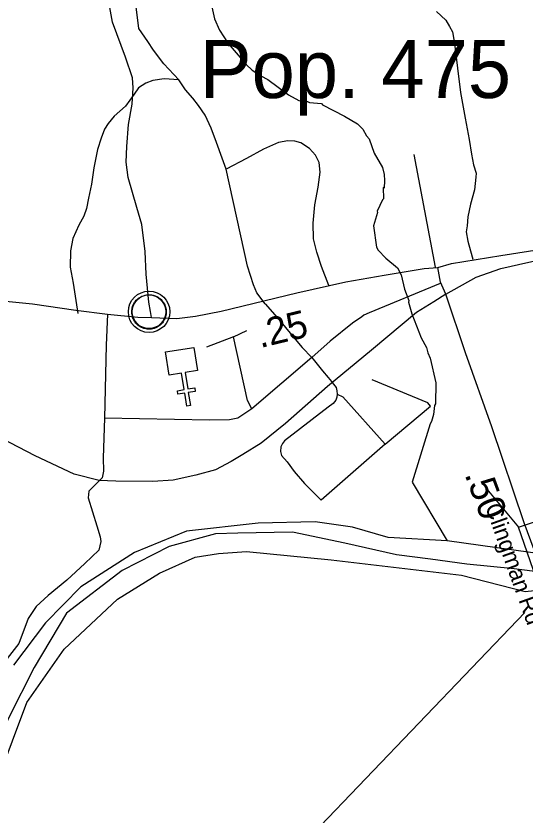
# Model space of a CAD drawing. Extents: x 1248089 to 1457196, y 820910 to 988753.
# Drawn here: x 1426252 to 1428570, y 901847 to 905487 of the extents above; entities that cross this region are included whole.
import ezdxf

# ---------------------------------------------------------------- set-up
doc = ezdxf.new("R2010")
doc.units = 0
for name, color, linetype in [('Exist Boundary Political City Limit New', 7, 'Continuous'), ('Exist Civil Demographics City Label', 7, 'Continuous'), ('Exist Civil Demographics Community CELL', 7, 'Continuous'), ('Exist Cultural Church CELL', 7, 'Continuous'), ('Exist Hydrographic Misc Water Feature', 7, 'Continuous'), ('Exist Hydrographic River Shore', 7, 'Continuous'), ('Exist Railroad Mainline', 7, 'Continuous'), ('Exist Road Non-System Type 51', 7, 'Continuous'), ('Exist Road Primary NC Attributed', 7, 'Continuous'), ('Exist Road Secondary Structure Standard Bridge CELL', 7, 'Continuous'), ('Exist Road Secondary Structure Standard Bridge Number Label', 7, 'Continuous'), ('Exist Road Secondary Type 51 Attributed', 7, 'Continuous'), ('Exist Road Secondary Type 51 Label', 7, 'Continuous'), ('Map Preparation Boundary City Limit Buffer Line', 7, 'Continuous'), ('Prop CMT Slope Fill', 7, 'Continuous'), ('Prop GRAU CAT1 Cell', 7, 'Continuous')]:
    doc.layers.add(name, color=color, linetype=linetype)

msp = doc.modelspace()

# ---------------------------------------------------------------- linework, layer by layer
at = {"layer": 'Exist Boundary Political City Limit New'}
for points in [[(1428521.5, 902968), (1428305.4, 902990.1), (1428140.4, 903012.3), (1427985.6, 903032.7), (1427749.2, 903085.4), (1427511, 903134.8), (1427262.6, 903131.4), (1427160.6, 903128), (1426949.6, 903070.1), (1426735.3, 902961.2), (1426481.1, 902765.9), (1426334.1, 902518.5), (1426217.1, 902287.7), (1426153.6, 902140.6), (1426075.2, 901851.5)], [(1430042.4, 902581.7), (1429492.9, 902779.1), (1429125.4, 902867.6), (1428849.8, 902925.5), (1428521.5, 902968)]]:
    msp.add_lwpolyline(points, dxfattribs=at)
at = {"layer": 'Exist Civil Demographics Community CELL'}
msp.add_lwpolyline([(1426780.3, 904151.8), (1426781.3, 904157.4), (1426783, 904164), (1426786, 904171.2), (1426788.9, 904176.9), (1426792.2, 904182.7), (1426796, 904187.8), (1426799.9, 904192.2), (1426804.5, 904196.8), (1426810.1, 904201.4), (1426815.5, 904205), (1426820.4, 904207.9), (1426825.4, 904210.3), (1426830.9, 904212.6), (1426836.5, 904214.4), (1426840.8, 904215.6), (1426845.7, 904216.3), (1426849.8, 904217.1), (1426856.2, 904217.3), (1426860.6, 904217.2), (1426866.3, 904217), (1426871.2, 904216.2), (1426876.1, 904215.2), (1426881.1, 904213.8), (1426886.3, 904211.9), (1426892.9, 904209), (1426899.2, 904205.5), (1426904.2, 904201.9), (1426909.4, 904197.9), (1426912.7, 904194.8), (1426916.8, 904190.4), (1426920.7, 904185.7), (1426923.8, 904181.1), (1426926.9, 904176.1), (1426929.4, 904170.9), (1426931.4, 904165.9), (1426933, 904160.9), (1426934.2, 904156.3), (1426935.3, 904150.3), (1426936, 904145.6), (1426936.2, 904139.6), (1426936, 904133.8), (1426935.5, 904128.1), (1426934.5, 904122.6), (1426932.9, 904116.5), (1426931, 904110.6), (1426928.7, 904105.6), (1426925.6, 904099.6), (1426922.3, 904094.2), (1426918.8, 904089.5), (1426914.6, 904084.8), (1426909.3, 904079.8), (1426904.3, 904075.7), (1426899.3, 904072.3), (1426895, 904069.8), (1426888.1, 904066.5), (1426881, 904063.8), (1426875, 904062.3), (1426868.4, 904061), (1426864, 904060.6), (1426859.5, 904060.3), (1426853.9, 904060.3), (1426849.7, 904060.7), (1426844, 904061.5), (1426838.1, 904062.8), (1426833.5, 904064.1), (1426828.3, 904065.9), (1426823.8, 904067.9), (1426819.8, 904070.2), (1426813, 904074.2), (1426807.5, 904078.5), (1426802.5, 904083), (1426798.1, 904087.9), (1426794.9, 904091.8), (1426791.9, 904096), (1426787.8, 904103.1), (1426786.1, 904106.6), (1426784.4, 904110.7), (1426781.8, 904118.9), (1426780.3, 904125.9), (1426779.6, 904131.1), (1426779.2, 904137.4), (1426779.2, 904142.1), (1426779.7, 904148.5)], close=True, dxfattribs=at)
for centre, radius in [((1426857.9, 904139.4), 94.3), ((1426857.6, 904139.7), 76.7)]:
    msp.add_circle(centre, radius, dxfattribs=at)
at = {"layer": 'Exist Cultural Church CELL'}
msp.add_lwpolyline([(1427078.2, 903872.1), (1427022, 903862.9), (1427034.1, 903787.8), (1427065.7, 903792.8), (1427068.2, 903777.1), (1427036.6, 903772), (1427046.2, 903712.6), (1427030.3, 903710.1), (1427020.8, 903769.4), (1426989.2, 903764.4), (1426986.7, 903780.1), (1427018.3, 903785.2), (1427006.2, 903860.4), (1426949.2, 903851.3), (1426932.3, 903956.4), (1427061.3, 903977.2)], close=True, dxfattribs=at)
at = {"layer": 'Exist Hydrographic Misc Water Feature'}
msp.add_lwpolyline([(1427134.5, 905571.5), (1427156.4, 905474.9), (1427179.2, 905422.4), (1427217.9, 905361.5), (1427299.8, 905265.7), (1427327.3, 905241.1), (1427366.8, 905214.2), (1427398.3, 905197.5), (1427492.9, 905127.4), (1427540.2, 905102.3), (1427556.2, 905097.9), (1427580.2, 905097.4), (1427588.1, 905093.2), (1427644, 905088), (1427647.5, 905082.8), (1427748.4, 905031.2), (1427807.9, 904996.2), (1427831.4, 904971.7), (1427848.7, 904941.4), (1427860.4, 904927.1), (1427883.1, 904862.5), (1427921.6, 904797.6), (1427928.9, 904765.6), (1427930.4, 904737.5), (1427929.6, 904703.4), (1427923.7, 904705.6), (1427926.6, 904653.5), (1427922, 904649.6), (1427897.3, 904598.1), (1427898.8, 904592.5), (1427879.8, 904530.6), (1427893.7, 904434.2), (1427901.4, 904420), (1427936.6, 904383.2), (1427989.7, 904340), (1428006.9, 904307.6), (1428021.6, 904243.3), (1428040.5, 904190.8), (1428040.3, 904182.8), (1428055.1, 904130.5), (1428096.8, 904021.5), (1428121.8, 903976.9), (1428127.3, 903952.8), (1428138.8, 903928.5), (1428164.3, 903816), (1428162.2, 903719.9), (1428158.1, 903712), (1428153.1, 903672.1), (1428144.4, 903640.3), (1428138.2, 903628.4), (1428057, 903363.8), (1428216.6, 903095.7)], dxfattribs=at)
at = {"layer": 'Exist Hydrographic River Shore'}
for points in [[(1428748, 903021.1), (1428216.6, 903095.7), (1427947.6, 903111.8), (1427784, 903158.5), (1427614.5, 903181.9), (1427355.1, 903176.4), (1427029.1, 903140.2), (1426791.5, 903042.5), (1426547.5, 902886.6), (1426385.5, 902722.3), (1426240.2, 902528.9)], [(1426108.8, 901847.8), (1426301.6, 902359.3), (1426471, 902602), (1426713.4, 902830), (1426904.7, 902948.1), (1427068.3, 903021.2), (1427173.5, 903038.7), (1427302, 903047.5), (1427687.6, 903009.5), (1428280.6, 902939.3), (1428570.6, 902865.3), (1428699, 902879.2)]]:
    msp.add_lwpolyline(points, dxfattribs=at)
at = {"layer": 'Exist Railroad Mainline'}
for points in [[(1428460.6, 904336.4), (1428588.1, 904366.1), (1428746.4, 904399.6), (1428852, 904409.9), (1428973, 904409.9), (1429083.7, 904406), (1429266.9, 904369.9), (1429536, 904304.2), (1429905.5, 904215.3), (1430325.9, 904112.3), (1430423.3, 904082.9), (1430594.6, 904072.6), (1430704.7, 904072.6), (1430861.8, 904088.1), (1431052.3, 904129.3)], [(1428209.4, 904220.4), (1428348.3, 904297.1), (1428460.6, 904336.4)], [(1428209.4, 904220.4), (1428154.4, 904185.5)], [(1428154.4, 904185.5), (1428075.9, 904135.7), (1427871.3, 903964.3), (1427671.3, 903799), (1427478.9, 903630.7), (1427368.9, 903540.5), (1427285.5, 903488.9), (1427232.5, 903457.1), (1427159.8, 903419.2), (1427070.4, 903394.9), (1426967.3, 903372.2), (1426874.9, 903366.1), (1426706.7, 903367.6), (1426630.2, 903370.7), (1426516.5, 903399.5), (1426339.3, 903482.9), (1426069.5, 903622.4)]]:
    msp.add_lwpolyline(points, dxfattribs=at)
at = {"layer": 'Exist Road Non-System Type 51'}
for p, q in [((1428163.2, 904342.5), (1428065.1, 904856.6)), ((1427241.8, 904024.7), (1427304, 904054.3)), ((1427241.8, 904024.7), (1427120.3, 903978.7)), ((1427598.8, 903931.2), (1427326.2, 903697.1)), ((1427598.8, 903931.2), (1427647.8, 903871.2)), ((1427647.8, 903871.2), (1427673.3, 903840)), ((1427673.3, 903840), (1427688.3, 903821.6)), ((1427688.3, 903821.6), (1427691.3, 903818)), ((1427932.8, 903536.8), (1427642.1, 903282))]:
    msp.add_line(p, q, dxfattribs=at)
for points in [[(1426993.1, 905195.8), (1426924.5, 905269.2), (1426877.5, 905332), (1426852.3, 905370.5), (1426811, 905430.7), (1426796, 905553.8), (1426763.9, 905662.5), (1426735.9, 905763.1), (1426728.7, 905801.7), (1426700.1, 905855.4), (1426677.9, 905892.9)], [(1428167.9, 905507.1), (1428209.1, 905468.3), (1428226.6, 905439.9), (1428240.1, 905415.6), (1428249, 905361.4), (1428263, 905249.1), (1428276.8, 905138.7), (1428298.4, 905022.2), (1428316.6, 904923.8), (1428327.3, 904857.5), (1428336.4, 904809.3), (1428347.6, 904771.1), (1428347.2, 904753.1), (1428340.1, 904695.2), (1428322.9, 904629.5), (1428309.8, 904571.7), (1428306.9, 904531.7), (1428302.4, 904503.8), (1428309.5, 904461.6), (1428322.6, 904417.3), (1428332.1, 904379.1)], [(1426993.1, 905195.8), (1426927.1, 905201.1), (1426875, 905194), (1426842.7, 905180.6), (1426810.2, 905159.3), (1426789.6, 905131.6), (1426750.5, 905076.4)], [(1427209.2, 904789.2), (1427190.2, 904839.6), (1427165.6, 904910.1), (1427141, 904976.7), (1427113.9, 905035.3), (1427082.8, 905079.9), (1427057.4, 905112.4), (1427024.2, 905151.1), (1426993.1, 905195.8)], [(1426750.5, 905076.4), (1426699.6, 905031.4), (1426670.9, 904998), (1426654.5, 904972.3), (1426639.7, 904930.5), (1426622.6, 904878.9), (1426606.9, 904795.1), (1426595.5, 904721.3), (1426582.4, 904657.5), (1426573.4, 904609.7), (1426560.7, 904575.7), (1426537.8, 904534.2), (1426510.6, 904472.7), (1426499.5, 904416.9), (1426498.2, 904342.8), (1426512.7, 904270.5), (1426533.9, 904132)], [(1427677.3, 904259.8), (1427643, 904346.6), (1427622.1, 904411), (1427607.3, 904471.4), (1427604.7, 904543.5), (1427612.4, 904627.4), (1427627.8, 904707.1), (1427637.2, 904775), (1427632.1, 904819.1), (1427616.8, 904853.4), (1427589.4, 904884), (1427549.9, 904908.8), (1427522, 904917.4), (1427490, 904917.8), (1427447.8, 904910.7), (1427379.2, 904880), (1427302.3, 904837.5), (1427209.2, 904789.2)], [(1427387.4, 904175.4), (1427348.4, 904226.2), (1427333.1, 904262.6), (1427306.8, 904347.2), (1427209.2, 904789.2)], [(1428183.8, 904268), (1427860.8, 904134.3), (1427836.6, 904124.8), (1427826.5, 904117), (1427783.9, 904087.6), (1427682.3, 904005.6), (1427598.8, 903931.2)], [(1427387.4, 904175.4), (1427451.9, 904102.1), (1427493.1, 904051.4), (1427555.7, 903976.1), (1427598.8, 903931.2)], [(1426668, 904129), (1426661.8, 903987.2), (1426655.2, 903655.6)], [(1427326.2, 903697.1), (1427307, 903735.6), (1427241.8, 904024.7)], [(1427691.3, 903818), (1427710.1, 903794.9), (1427713.8, 903778.8), (1427715.5, 903764.8), (1427713.2, 903750.8), (1427709.1, 903736.9), (1427696.8, 903721.1), (1427674.5, 903705.6), (1427475.3, 903551.5), (1427465, 903539.5), (1427458.7, 903523.6), (1427456.3, 903503.6), (1427461.9, 903485.5), (1427487.3, 903455.2), (1427518.7, 903412.5), (1427565.6, 903357.5), (1427642.1, 903282)], [(1427932.8, 903536.8), (1428140, 903708.9), (1428128.3, 903724.6), (1427874.2, 903830.2)], [(1427715.5, 903764.8), (1427741.3, 903752), (1427932.8, 903536.8)], [(1427326.2, 903697.1), (1427262.5, 903655.6), (1427224, 903646.7), (1427133.7, 903645.2), (1426655.2, 903655.6)], [(1426655.2, 903655.6), (1426648.1, 903474.8), (1426651.1, 903413.8), (1426645, 903383.3), (1426629.8, 903368), (1426605.4, 903343.6), (1426584, 903322.3), (1426581, 903291.8), (1426620.6, 903163.6), (1426635.9, 903114.8), (1426638.9, 903093.4), (1426629.8, 903053.7), (1426565.7, 902992.7), (1426483.4, 902916.4), (1426398, 902846.2), (1426343.1, 902797.4), (1426306.5, 902742.5), (1426264.1, 902628.1), (1426178.7, 902518.3)]]:
    msp.add_lwpolyline(points, dxfattribs=at)
at = {"layer": 'Exist Road Primary NC Attributed'}
for points in [[(1428172.6, 904341.9), (1428235.3, 904360.1), (1428460.6, 904396.2), (1428712.4, 904436.1), (1428949.3, 904474.8), (1429215.2, 904518.6), (1429447, 904558.5), (1429615.6, 904584.3), (1429783, 904611.3), (1429931.1, 904638.4), (1430085.2, 904663.3)], [(1426869.3, 904113.1), (1426984.2, 904109), (1427068.8, 904119), (1427187, 904142.6), (1427530.9, 904225.6), (1427753.6, 904275.4), (1427929, 904306.6), (1428110.6, 904336.4), (1428172.6, 904341.9)], [(1426158.6, 904192.5), (1426326.5, 904176.3), (1426523.7, 904146.4), (1426668, 904129), (1426807.4, 904115.3), (1426869.3, 904113.1)]]:
    msp.add_lwpolyline(points, dxfattribs=at)
at = {"layer": 'Exist Road Secondary Structure Standard Bridge CELL'}
msp.add_line((1428396.4, 903330.7), (1428541, 903157.5), dxfattribs=at)
msp.add_lwpolyline([(1428650.4, 903195.3), (1428864.1, 902577.7), (1428754.7, 902539.9), (1428541, 903157.5)], close=True, dxfattribs=at)
at = {"layer": 'Exist Road Secondary Structure Standard Bridge Number Label'}
msp.add_line((1428570.4, 902769.2), (1427298.8, 901443.2), dxfattribs=at)
at = {"layer": 'Exist Road Secondary Type 51 Attributed'}
for points in [[(1426869.3, 904113.1), (1426864.3, 904140.5), (1426856.9, 904184), (1426844.4, 904311), (1426840.8, 904413.5), (1426824.6, 904538), (1426802.2, 904615.2), (1426762.4, 904750.9), (1426753.7, 904820.7), (1426756.2, 904893.2), (1426763.7, 904992.8), (1426781.1, 905085), (1426784.8, 905159.7), (1426782.3, 905205.7), (1426750, 905299.6), (1426691.6, 905459), (1426679.1, 905526.2)], [(1428209.4, 904220.4), (1428185.4, 904274.7), (1428172.6, 904341.9)], [(1428642.8, 902972.9), (1428567.1, 903178), (1428418.7, 903615.5), (1428299.3, 903952.9), (1428209.4, 904220.4)]]:
    msp.add_lwpolyline(points, dxfattribs=at)
at = {"layer": 'Map Preparation Boundary City Limit Buffer Line'}
for points in [[(1428521.5, 902968), (1428305.4, 902990.1), (1428140.4, 903012.3), (1427985.6, 903032.7), (1427749.2, 903085.4), (1427511, 903134.8), (1427262.6, 903131.4), (1427160.6, 903128), (1426949.6, 903070.1), (1426735.3, 902961.2), (1426481.1, 902765.9), (1426334.1, 902518.5), (1426217.1, 902287.7), (1426153.6, 902140.6), (1426075.2, 901851.5)], [(1430042.4, 902581.7), (1429492.9, 902779.1), (1429125.4, 902867.6), (1428849.8, 902925.5), (1428521.5, 902968)]]:
    msp.add_lwpolyline(points, dxfattribs=at)

# ---------------------------------------------------------------- texts
at = {"layer": 'Exist Civil Demographics City Label'}
msp.add_text('Pop. 475', height=265, dxfattribs=at).set_placement((1427088.5, 905113.6))
at = {"layer": 'Exist Road Secondary Type 51 Label'}
msp.add_text('Clingman Rd', height=75, rotation=289.655, dxfattribs=at).set_placement((1428387.9, 903252))
at = {"layer": 'Prop CMT Slope Fill'}
msp.add_text('.25', height=125, rotation=13.5692, dxfattribs=at).set_placement((1427364.3, 903974))
at = {"layer": 'Prop GRAU CAT1 Cell'}
msp.add_text('.50', height=125, rotation=290.3314, dxfattribs=at).set_placement((1428294.2, 903399.2))

doc.saveas('drawing.dxf')
